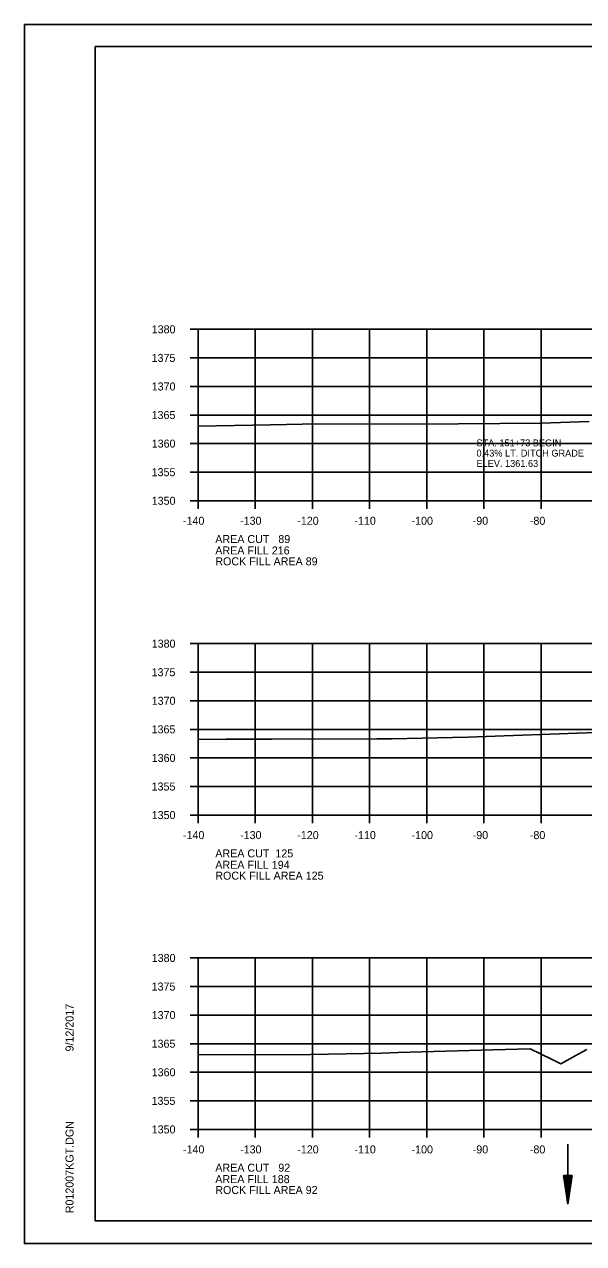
# Model space of a CAD drawing. Extents: x 1374311 to 1383814, y 384102 to 406278.
# Drawn here: x 1381458.2 to 1381556.1, y 392004.8 to 392218.1 of the extents above; entities that cross this region are included whole.
import ezdxf

# ---------------------------------------------------------------- set-up
doc = ezdxf.new("R2010")
doc.units = 0
for name, color, linetype in [('R_Axis', 7, 'Continuous'), ('R_Axis Annot', 7, 'Continuous'), ('R_Border', 7, 'Continuous'), ('R_Draft', 7, 'Continuous'), ('R_Exist Surface', 7, 'Continuous'), ('R_Grid', 7, 'Continuous'), ('R_No Plot', 7, 'Continuous'), ('R_Water', 7, 'Continuous')]:
    doc.layers.add(name, color=color, linetype=linetype)

msp = doc.modelspace()

# ---------------------------------------------------------------- linework, layer by layer
at = {"layer": 'R_Axis'}
for p, q in [((1381487.26, 392164.75), (1381488.66, 392164.75)), ((1381488.66, 392134.75), (1381488.66, 392164.75)), ((1381487.26, 392159.75), (1381488.66, 392159.75)), ((1381487.26, 392154.75), (1381488.66, 392154.75)), ((1381487.26, 392149.75), (1381488.66, 392149.75)), ((1381487.26, 392144.75), (1381488.66, 392144.75)), ((1381487.26, 392139.75), (1381488.66, 392139.75)), ((1381487.26, 392134.75), (1381488.66, 392134.75)), ((1381488.66, 392134.75), (1381768.66, 392134.75)), ((1381488.66, 392133.35), (1381488.66, 392134.75)), ((1381498.66, 392133.35), (1381498.66, 392134.75)), ((1381508.66, 392133.35), (1381508.66, 392134.75)), ((1381518.66, 392133.35), (1381518.66, 392134.75)), ((1381528.66, 392133.35), (1381528.66, 392134.75)), ((1381538.66, 392133.35), (1381538.66, 392134.75)), ((1381548.66, 392133.35), (1381548.66, 392134.75)), ((1381487.26, 392109.75), (1381488.66, 392109.75)), ((1381488.66, 392079.75), (1381488.66, 392109.75)), ((1381487.26, 392104.75), (1381488.66, 392104.75)), ((1381487.26, 392099.75), (1381488.66, 392099.75)), ((1381487.26, 392094.75), (1381488.66, 392094.75)), ((1381487.26, 392089.75), (1381488.66, 392089.75)), ((1381487.26, 392084.75), (1381488.66, 392084.75)), ((1381487.26, 392079.75), (1381488.66, 392079.75)), ((1381488.66, 392079.75), (1381768.66, 392079.75)), ((1381488.66, 392078.35), (1381488.66, 392079.75)), ((1381498.66, 392078.35), (1381498.66, 392079.75)), ((1381508.66, 392078.35), (1381508.66, 392079.75)), ((1381518.66, 392078.35), (1381518.66, 392079.75)), ((1381528.66, 392078.35), (1381528.66, 392079.75)), ((1381538.66, 392078.35), (1381538.66, 392079.75)), ((1381548.66, 392078.35), (1381548.66, 392079.75)), ((1381487.26, 392054.75), (1381488.66, 392054.75)), ((1381488.66, 392024.75), (1381488.66, 392054.75)), ((1381487.26, 392049.75), (1381488.66, 392049.75)), ((1381487.26, 392044.75), (1381488.66, 392044.75)), ((1381487.26, 392039.75), (1381488.66, 392039.75)), ((1381487.26, 392034.75), (1381488.66, 392034.75)), ((1381487.26, 392029.75), (1381488.66, 392029.75)), ((1381487.26, 392024.75), (1381488.66, 392024.75)), ((1381488.66, 392024.75), (1381768.66, 392024.75)), ((1381488.66, 392023.35), (1381488.66, 392024.75)), ((1381498.66, 392023.35), (1381498.66, 392024.75)), ((1381508.66, 392023.35), (1381508.66, 392024.75)), ((1381518.66, 392023.35), (1381518.66, 392024.75)), ((1381528.66, 392023.35), (1381528.66, 392024.75)), ((1381538.66, 392023.35), (1381538.66, 392024.75)), ((1381548.66, 392023.35), (1381548.66, 392024.75))]:
    msp.add_line(p, q, dxfattribs=at)
at = {"layer": 'R_Border'}
for p, q in [((1381470.66, 392214.21), (1381786.84, 392214.21)), ((1381470.66, 392008.75), (1381470.66, 392214.21)), ((1381470.66, 392008.75), (1381470.66, 392008.75)), ((1381786.84, 392008.75), (1381470.66, 392008.75))]:
    msp.add_line(p, q, dxfattribs=at)
at = {"layer": 'R_Draft'}
for p, q in [((1381552.61, 392016.68), (1381553.36, 392011.68)), ((1381554.11, 392016.68), (1381552.61, 392016.68)), ((1381552.74, 392016.68), (1381553.36, 392012.51)), ((1381552.86, 392016.68), (1381553.36, 392013.37)), ((1381552.99, 392016.68), (1381553.36, 392014.21)), ((1381553.12, 392016.68), (1381553.36, 392015.05)), ((1381553.24, 392016.68), (1381553.36, 392015.89)), ((1381554.11, 392016.68), (1381553.36, 392011.68)), ((1381553.6, 392016.68), (1381553.36, 392015.05)), ((1381553.86, 392016.68), (1381553.36, 392013.37)), ((1381553.99, 392016.68), (1381553.36, 392012.51)), ((1381553.73, 392016.68), (1381553.36, 392014.21)), ((1381553.48, 392016.68), (1381553.36, 392015.89))]:
    msp.add_line(p, q, dxfattribs=at)
at = {"layer": 'R_Exist Surface'}
for points in [[(1381488.66, 392147.82), (1381501.33, 392148.06), (1381506.83, 392148.18), (1381534.23, 392148.23), (1381548.66, 392148.32), (1381557.09, 392148.63)], [(1381488.66, 392092.97), (1381493.54, 392093.06), (1381497.52, 392093.05), (1381501.57, 392093.03), (1381519.95, 392093.1), (1381522.54, 392093.11), (1381535.85, 392093.38), (1381558.16, 392094.2)], [(1381488.66, 392037.83), (1381491.59, 392037.82), (1381495.63, 392037.85), (1381505.25, 392037.82), (1381520.77, 392038.11), (1381523.68, 392038.18), (1381540.23, 392038.65), (1381546.75, 392038.83), (1381550.49, 392037.03), (1381552.12, 392036.25), (1381555.27, 392037.96), (1381556.68, 392038.73)]]:
    msp.add_lwpolyline(points, dxfattribs=at)
at = {"layer": 'R_Grid'}
for p, q in [((1381488.66, 392164.75), (1381768.66, 392164.75)), ((1381488.66, 392134.75), (1381488.66, 392164.75)), ((1381498.66, 392134.75), (1381498.66, 392164.75)), ((1381508.66, 392134.75), (1381508.66, 392164.75)), ((1381518.66, 392134.75), (1381518.66, 392164.75)), ((1381528.66, 392134.75), (1381528.66, 392164.75)), ((1381538.66, 392134.75), (1381538.66, 392164.75)), ((1381548.66, 392134.75), (1381548.66, 392164.75)), ((1381488.66, 392159.75), (1381768.66, 392159.75)), ((1381488.66, 392154.75), (1381768.66, 392154.75)), ((1381488.66, 392149.75), (1381768.66, 392149.75)), ((1381488.66, 392144.75), (1381768.66, 392144.75)), ((1381488.66, 392139.75), (1381768.66, 392139.75)), ((1381488.66, 392134.75), (1381768.66, 392134.75)), ((1381488.66, 392109.75), (1381768.66, 392109.75)), ((1381488.66, 392079.75), (1381488.66, 392109.75)), ((1381498.66, 392079.75), (1381498.66, 392109.75)), ((1381508.66, 392079.75), (1381508.66, 392109.75)), ((1381518.66, 392079.75), (1381518.66, 392109.75)), ((1381528.66, 392079.75), (1381528.66, 392109.75)), ((1381538.66, 392079.75), (1381538.66, 392109.75)), ((1381548.66, 392079.75), (1381548.66, 392109.75)), ((1381488.66, 392104.75), (1381768.66, 392104.75)), ((1381488.66, 392099.75), (1381768.66, 392099.75)), ((1381488.66, 392094.75), (1381768.66, 392094.75)), ((1381488.66, 392089.75), (1381768.66, 392089.75)), ((1381488.66, 392084.75), (1381768.66, 392084.75)), ((1381488.66, 392079.75), (1381768.66, 392079.75)), ((1381488.66, 392054.75), (1381768.66, 392054.75)), ((1381488.66, 392024.75), (1381488.66, 392054.75)), ((1381498.66, 392024.75), (1381498.66, 392054.75)), ((1381508.66, 392024.75), (1381508.66, 392054.75)), ((1381518.66, 392024.75), (1381518.66, 392054.75)), ((1381528.66, 392024.75), (1381528.66, 392054.75)), ((1381538.66, 392024.75), (1381538.66, 392054.75)), ((1381548.66, 392024.75), (1381548.66, 392054.75)), ((1381488.66, 392049.75), (1381768.66, 392049.75)), ((1381488.66, 392044.75), (1381768.66, 392044.75)), ((1381488.66, 392039.75), (1381768.66, 392039.75)), ((1381488.66, 392034.75), (1381768.66, 392034.75)), ((1381488.66, 392029.75), (1381768.66, 392029.75)), ((1381488.66, 392024.75), (1381768.66, 392024.75))]:
    msp.add_line(p, q, dxfattribs=at)
at = {"layer": 'R_No Plot'}
for p, q in [((1381458.26, 392218.11), (1381791.59, 392218.11)), ((1381458.26, 392004.77), (1381791.59, 392004.77))]:
    msp.add_line(p, q, dxfattribs=at)
for points in [[(1381458.25, 392218.11), (1381791.59, 392218.11), (1381791.59, 392004.77), (1381458.25, 392004.77)], [(1381704.58, 392214.21), (1381704.58, 392204.33), (1381740.31, 392204.33), (1381740.31, 392201.41), (1381763.51, 392201.41), (1381763.51, 392178.2), (1381786.84, 392178.2), (1381786.84, 392008.75), (1381470.66, 392008.75), (1381470.66, 392214.21)]]:
    msp.add_lwpolyline(points, close=True, dxfattribs=at)
at = {"layer": 'R_Water'}
msp.add_line((1381553.36, 392022.18), (1381553.36, 392011.68), dxfattribs=at)

# ---------------------------------------------------------------- texts
at = {"layer": 'R_Axis Annot'}
for s, p in [('1380', (1381480.53, 392164.05)), ('1375', (1381480.51, 392159.05)), ('1370', (1381480.53, 392154.05)), ('1365', (1381480.51, 392149.05)), ('1360', (1381480.53, 392144.05)), ('1355', (1381480.51, 392139.05)), ('1350', (1381480.53, 392134.05)), ('-140', (1381486, 392130.55)), ('-130', (1381496, 392130.55)), ('-120', (1381506, 392130.55)), ('-110', (1381516, 392130.55)), ('-100', (1381526, 392130.55)), ('-90', (1381536.7, 392130.55)), ('-80', (1381546.7, 392130.55)), ('AREA CUT   89', (1381491.66, 392127.35)), ('AREA FILL 216', (1381491.66, 392125.35)), ('ROCK FILL AREA 89', (1381491.66, 392123.45)), ('1380', (1381480.53, 392109.05)), ('1375', (1381480.51, 392104.05)), ('1370', (1381480.53, 392099.05)), ('1365', (1381480.51, 392094.05)), ('1360', (1381480.53, 392089.05)), ('1355', (1381480.51, 392084.05)), ('1350', (1381480.53, 392079.05)), ('-140', (1381486, 392075.55)), ('-130', (1381496, 392075.55)), ('-120', (1381506, 392075.55)), ('-110', (1381516, 392075.55)), ('-100', (1381526, 392075.55)), ('-90', (1381536.7, 392075.55)), ('-80', (1381546.7, 392075.55)), ('AREA CUT  125', (1381491.66, 392072.35)), ('AREA FILL 194', (1381491.66, 392070.35)), ('ROCK FILL AREA 125', (1381491.66, 392068.45)), ('1380', (1381480.53, 392054.05)), ('1375', (1381480.51, 392049.05)), ('1370', (1381480.53, 392044.05)), ('1365', (1381480.51, 392039.05)), ('1360', (1381480.53, 392034.05)), ('1355', (1381480.51, 392029.05)), ('1350', (1381480.53, 392024.05)), ('-140', (1381486, 392020.55)), ('-130', (1381496, 392020.55)), ('-120', (1381506, 392020.55)), ('-110', (1381516, 392020.55)), ('-100', (1381526, 392020.55)), ('-90', (1381536.7, 392020.55)), ('-80', (1381546.7, 392020.55)), ('AREA CUT   92', (1381491.66, 392017.35)), ('AREA FILL 188', (1381491.66, 392015.35)), ('ROCK FILL AREA 92', (1381491.66, 392013.45))]:
    msp.add_text(s, height=1.4, dxfattribs=at).set_placement(p)
at = {"layer": 'R_Border'}
for s, p in [('9/12/2017', (1381466.85, 392038.39)), ('R012007KGT.DGN', (1381466.85, 392010.08))]:
    msp.add_text(s, height=1.4, rotation=90, dxfattribs=at).set_placement(p)
at = {"layer": 'R_Water'}
for s, p in [('STA. 151+73 BEGIN', (1381537.36, 392144.28)), ('0.43% LT. DITCH GRADE', (1381537.36, 392142.48)), ('ELEV. 1361.63', (1381537.36, 392140.68))]:
    msp.add_text(s, height=1.2, dxfattribs=at).set_placement(p)

doc.saveas('drawing.dxf')
